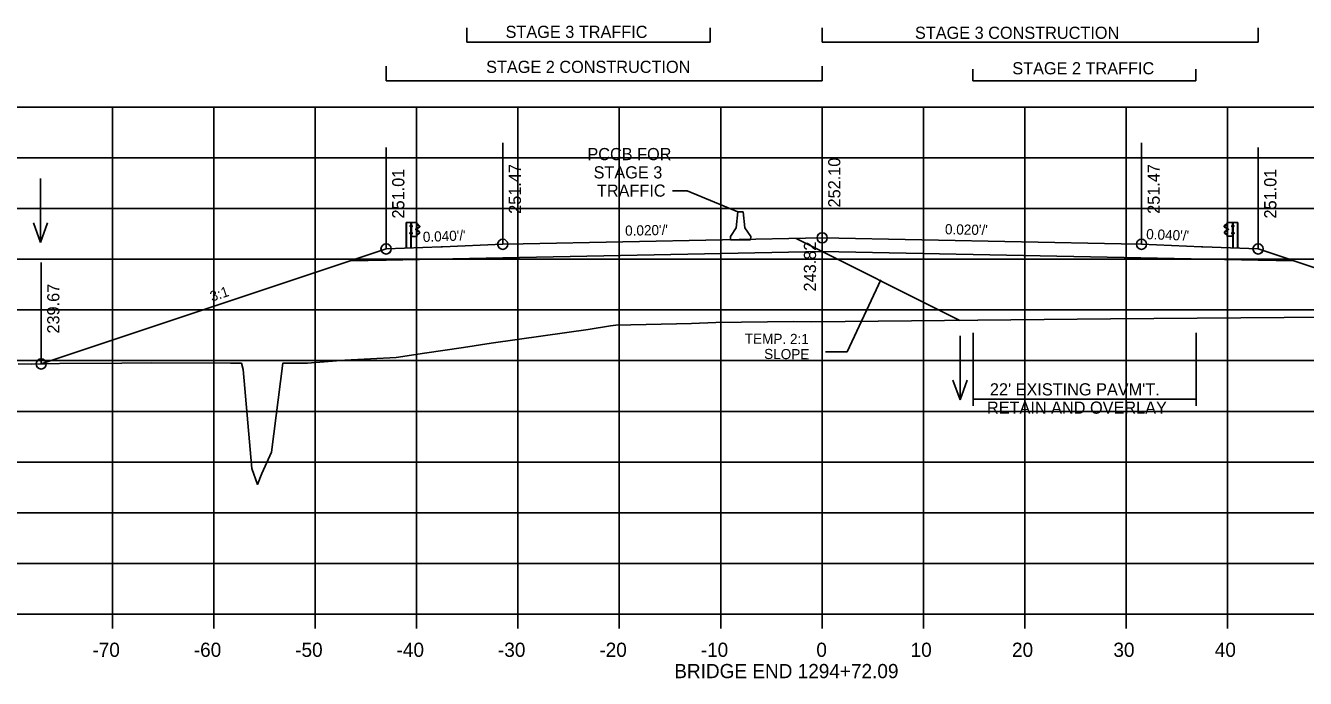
# Model space of a CAD drawing. Extents: x 1342547 to 1344156, y -1532351 to -1517216.
# Drawn here: x 1342624.3 to 1342750.5, y -1520945.1 to -1520880.8 of the extents above; entities that cross this region are included whole.
import ezdxf

# ---------------------------------------------------------------- set-up
doc = ezdxf.new("R2010")
doc.units = 0
for name, color, linetype in [('R_Alt Surface', 7, 'Continuous'), ('R_Axis', 7, 'Continuous'), ('R_Axis Annot', 7, 'Continuous'), ('R_Draft', 7, 'Continuous'), ('R_Exist Surface', 7, 'Continuous'), ('R_Fin Surface', 7, 'Continuous'), ('R_Grid', 7, 'Continuous'), ('R_MOT', 7, 'Continuous'), ('R_No Plot', 7, 'Continuous'), ('R_Water', 7, 'Continuous'), ('R_Xsect Elev', 7, 'Continuous'), ('R_Xsect Slope', 7, 'Continuous')]:
    doc.layers.add(name, color=color, linetype=linetype)

msp = doc.modelspace()

# ---------------------------------------------------------------- linework, layer by layer
at = {"layer": 'R_Alt Surface'}
for points in [[(1342659.87, -1520903.88), (1342671.37, -1520903.65), (1342702.87, -1520903.02)], [(1342745.87, -1520903.88), (1342702.87, -1520903.02)], [(1342656.34, -1520903.96), (1342659.87, -1520903.88)], [(1342745.87, -1520903.88), (1342749.4, -1520903.96)]]:
    msp.add_lwpolyline(points, dxfattribs=at)
at = {"layer": 'R_Axis'}
for p, q in [((1342562.87, -1520938.79), (1342842.87, -1520938.79)), ((1342632.87, -1520940.19), (1342632.87, -1520938.79)), ((1342642.87, -1520940.19), (1342642.87, -1520938.79)), ((1342652.87, -1520940.19), (1342652.87, -1520938.79)), ((1342662.87, -1520940.19), (1342662.87, -1520938.79)), ((1342672.87, -1520940.19), (1342672.87, -1520938.79)), ((1342682.87, -1520940.19), (1342682.87, -1520938.79)), ((1342692.87, -1520940.19), (1342692.87, -1520938.79)), ((1342702.87, -1520940.19), (1342702.87, -1520938.79)), ((1342712.87, -1520940.19), (1342712.87, -1520938.79)), ((1342722.87, -1520940.19), (1342722.87, -1520938.79)), ((1342732.87, -1520940.19), (1342732.87, -1520938.79)), ((1342742.87, -1520940.19), (1342742.87, -1520938.79))]:
    msp.add_line(p, q, dxfattribs=at)
at = {"layer": 'R_Draft'}
for p, q in [((1342667.83, -1520882.4), (1342667.83, -1520880.97)), ((1342691.83, -1520882.4), (1342691.83, -1520880.97)), ((1342702.87, -1520882.4), (1342702.87, -1520880.97)), ((1342745.87, -1520882.4), (1342745.87, -1520880.97)), ((1342691.83, -1520882.4), (1342667.83, -1520882.4)), ((1342745.87, -1520882.4), (1342702.87, -1520882.4)), ((1342659.87, -1520886.2), (1342659.87, -1520884.77)), ((1342702.87, -1520886.2), (1342702.87, -1520884.77)), ((1342717.73, -1520886.2), (1342717.73, -1520885.05)), ((1342739.73, -1520886.2), (1342739.73, -1520885.05)), ((1342702.87, -1520886.2), (1342659.87, -1520886.2)), ((1342739.73, -1520886.2), (1342717.73, -1520886.2)), ((1342661.86, -1520900.17), (1342661.86, -1520902.68)), ((1342661.89, -1520900.17), (1342661.89, -1520902.68)), ((1342662.31, -1520900.47), (1342662.26, -1520900.47)), ((1342662.26, -1520900.58), (1342662.26, -1520900.49)), ((1342662.31, -1520900.5), (1342662.26, -1520900.5)), ((1342662.31, -1520900.56), (1342662.26, -1520900.56)), ((1342662.31, -1520900.6), (1342662.26, -1520900.6)), ((1342662.31, -1520900.56), (1342662.27, -1520900.56)), ((1342662.38, -1520900.17), (1342662.31, -1520900.17)), ((1342662.31, -1520900.6), (1342662.31, -1520900.47)), ((1342662.35, -1520902.68), (1342662.35, -1520900.17)), ((1342662.38, -1520900.17), (1342662.38, -1520900.17)), ((1342662.44, -1520900.54), (1342662.38, -1520900.54)), ((1342662.39, -1520900.48), (1342662.44, -1520900.48)), ((1342662.39, -1520900.6), (1342662.44, -1520900.6)), ((1342662.44, -1520900.48), (1342662.44, -1520900.6)), ((1342662.81, -1520900.9), (1342662.81, -1520900.81)), ((1342662.87, -1520900.79), (1342662.82, -1520900.79)), ((1342662.87, -1520900.82), (1342662.82, -1520900.82)), ((1342662.87, -1520900.89), (1342662.82, -1520900.89)), ((1342662.87, -1520900.89), (1342662.83, -1520900.89)), ((1342662.87, -1520900.92), (1342662.87, -1520900.79)), ((1342662.88, -1520901.54), (1342662.88, -1520900.18)), ((1342663.03, -1520900.38), (1342662.91, -1520900.32)), ((1342663.01, -1520900.4), (1342662.92, -1520900.35)), ((1342662.92, -1520900.92), (1342662.92, -1520900.78)), ((1342662.94, -1520900.92), (1342662.95, -1520900.78)), ((1342662.97, -1520900.72), (1342663.14, -1520900.61)), ((1342662.98, -1520900.74), (1342663.15, -1520900.63)), ((1342663.14, -1520900.5), (1342663.01, -1520900.4)), ((1342663.16, -1520900.49), (1342663.03, -1520900.38)), ((1342742.57, -1520900.48), (1342742.7, -1520900.38)), ((1342742.74, -1520900.73), (1342742.57, -1520900.63)), ((1342742.58, -1520900.5), (1342742.71, -1520900.4)), ((1342742.76, -1520900.71), (1342742.58, -1520900.61)), ((1342742.7, -1520900.38), (1342742.81, -1520900.32)), ((1342742.71, -1520900.4), (1342742.8, -1520900.35)), ((1342742.78, -1520900.91), (1342742.78, -1520900.78)), ((1342742.8, -1520900.91), (1342742.8, -1520900.78)), ((1342742.84, -1520901.53), (1342742.84, -1520900.17)), ((1342742.85, -1520900.91), (1342742.85, -1520900.79)), ((1342742.85, -1520900.79), (1342742.9, -1520900.79)), ((1342742.85, -1520900.82), (1342742.9, -1520900.82)), ((1342742.85, -1520900.88), (1342742.9, -1520900.88)), ((1342742.85, -1520900.88), (1342742.9, -1520900.88)), ((1342742.91, -1520900.9), (1342742.91, -1520900.8)), ((1342743.33, -1520900.47), (1342743.28, -1520900.47)), ((1342743.28, -1520900.47), (1342743.28, -1520900.6)), ((1342743.33, -1520900.6), (1342743.28, -1520900.6)), ((1342743.29, -1520900.54), (1342743.34, -1520900.54)), ((1342743.34, -1520900.16), (1342743.35, -1520900.16)), ((1342743.34, -1520900.16), (1342743.41, -1520900.17)), ((1342743.37, -1520902.68), (1342743.37, -1520900.16)), ((1342743.41, -1520900.59), (1342743.41, -1520900.47)), ((1342743.41, -1520900.47), (1342743.46, -1520900.47)), ((1342743.41, -1520900.5), (1342743.46, -1520900.5)), ((1342743.41, -1520900.56), (1342743.45, -1520900.56)), ((1342743.41, -1520900.56), (1342743.46, -1520900.56)), ((1342743.41, -1520900.59), (1342743.46, -1520900.59)), ((1342743.47, -1520900.58), (1342743.47, -1520900.48)), ((1342743.84, -1520900.17), (1342743.84, -1520902.68)), ((1342743.87, -1520900.17), (1342743.87, -1520902.68)), ((1342662.3, -1520901.16), (1342662.25, -1520901.16)), ((1342662.25, -1520901.27), (1342662.25, -1520901.17)), ((1342662.3, -1520901.19), (1342662.25, -1520901.19)), ((1342662.3, -1520901.25), (1342662.25, -1520901.25)), ((1342662.3, -1520901.28), (1342662.25, -1520901.28)), ((1342662.3, -1520901.25), (1342662.26, -1520901.25)), ((1342662.3, -1520901.28), (1342662.3, -1520901.16)), ((1342662.38, -1520901.54), (1342662.35, -1520901.54)), ((1342662.44, -1520901.22), (1342662.38, -1520901.22)), ((1342662.44, -1520901.16), (1342662.39, -1520901.16)), ((1342662.44, -1520901.28), (1342662.39, -1520901.28)), ((1342662.44, -1520901.28), (1342662.44, -1520901.16)), ((1342662.87, -1520900.92), (1342662.82, -1520900.92)), ((1342662.91, -1520901.37), (1342663.02, -1520901.32)), ((1342662.92, -1520901.39), (1342663.03, -1520901.33)), ((1342663.12, -1520901.09), (1342662.96, -1520900.99)), ((1342663.13, -1520901.07), (1342662.98, -1520900.97)), ((1342663.02, -1520901.32), (1342663.14, -1520901.21)), ((1342663.03, -1520901.33), (1342663.16, -1520901.23)), ((1342700.3, -1520901.74), (1342716.46, -1520909.82)), ((1342742.69, -1520901.33), (1342742.57, -1520901.22)), ((1342742.71, -1520901.32), (1342742.58, -1520901.21)), ((1342742.59, -1520901.06), (1342742.75, -1520900.97)), ((1342742.61, -1520901.08), (1342742.76, -1520900.99)), ((1342742.81, -1520901.39), (1342742.69, -1520901.33)), ((1342742.81, -1520901.37), (1342742.71, -1520901.32)), ((1342742.85, -1520900.91), (1342742.9, -1520900.91)), ((1342743.28, -1520901.28), (1342743.28, -1520901.16)), ((1342743.28, -1520901.16), (1342743.33, -1520901.16)), ((1342743.28, -1520901.28), (1342743.33, -1520901.28)), ((1342743.29, -1520901.22), (1342743.34, -1520901.22)), ((1342743.34, -1520901.53), (1342743.38, -1520901.53)), ((1342743.42, -1520901.28), (1342743.42, -1520901.16)), ((1342743.42, -1520901.16), (1342743.47, -1520901.16)), ((1342743.42, -1520901.19), (1342743.47, -1520901.19)), ((1342743.42, -1520901.25), (1342743.46, -1520901.25)), ((1342743.42, -1520901.25), (1342743.47, -1520901.25)), ((1342743.42, -1520901.28), (1342743.47, -1520901.28)), ((1342743.48, -1520901.27), (1342743.48, -1520901.17)), ((1342717.78, -1520911.06), (1342717.78, -1520918.26)), ((1342739.78, -1520911.06), (1342739.78, -1520918.26)), ((1342717.78, -1520917.58), (1342739.78, -1520917.58))]:
    msp.add_line(p, q, dxfattribs=at)
for points in [[(1342688.13, -1520897.04), (1342689.57, -1520897.04)], [(1342689.57, -1520897.04), (1342694.57, -1520899.12)], [(1342661.86, -1520900.17), (1342662.31, -1520900.17), (1342662.31, -1520902.68)], [(1342743.87, -1520900.17), (1342743.41, -1520900.17), (1342743.41, -1520902.68)]]:
    msp.add_lwpolyline(points, dxfattribs=at)
for points in [[(1342662.26, -1520900.5), (1342662.26, -1520900.56), (1342662.23, -1520900.56), (1342662.23, -1520900.5)], [(1342662.31, -1520900.45), (1342662.31, -1520900.62), (1342662.32, -1520900.62), (1342662.32, -1520900.45)], [(1342662.91, -1520900.17), (1342662.91, -1520901.54), (1342662.38, -1520901.54), (1342662.38, -1520900.17)], [(1342662.44, -1520900.48), (1342662.44, -1520900.6), (1342662.38, -1520900.6), (1342662.38, -1520900.48)], [(1342662.81, -1520900.82), (1342662.81, -1520900.89), (1342662.79, -1520900.89), (1342662.79, -1520900.82)], [(1342662.87, -1520900.77), (1342662.87, -1520900.94), (1342662.88, -1520900.94), (1342662.88, -1520900.77)], [(1342742.82, -1520900.17), (1342742.82, -1520901.53), (1342743.34, -1520901.53), (1342743.34, -1520900.16)], [(1342742.86, -1520900.77), (1342742.86, -1520900.94), (1342742.85, -1520900.94), (1342742.85, -1520900.77)], [(1342742.91, -1520900.82), (1342742.91, -1520900.88), (1342742.94, -1520900.88), (1342742.94, -1520900.82)], [(1342743.29, -1520900.47), (1342743.29, -1520900.6), (1342743.34, -1520900.6), (1342743.34, -1520900.47)], [(1342743.41, -1520900.45), (1342743.41, -1520900.62), (1342743.4, -1520900.62), (1342743.4, -1520900.45)], [(1342743.47, -1520900.5), (1342743.47, -1520900.56), (1342743.49, -1520900.56), (1342743.49, -1520900.5)], [(1342662.24, -1520901.19), (1342662.24, -1520901.25), (1342662.22, -1520901.25), (1342662.22, -1520901.19)], [(1342662.3, -1520901.14), (1342662.3, -1520901.31), (1342662.31, -1520901.31), (1342662.31, -1520901.14)], [(1342662.44, -1520901.16), (1342662.44, -1520901.28), (1342662.38, -1520901.28), (1342662.38, -1520901.16)], [(1342743.29, -1520901.16), (1342743.29, -1520901.28), (1342743.34, -1520901.28), (1342743.34, -1520901.16)], [(1342743.42, -1520901.14), (1342743.42, -1520901.3), (1342743.41, -1520901.3), (1342743.41, -1520901.14)], [(1342743.48, -1520901.19), (1342743.48, -1520901.25), (1342743.5, -1520901.25), (1342743.5, -1520901.19)]]:
    msp.add_lwpolyline(points, close=True, dxfattribs=at)
for centre, radius, start, end in [((1342662.28, -1520900.49), 0.022, 134.5745, 222.2244), ((1342662.35, -1520900.53), 0.0922, 159.7423, 200.2577), ((1342662.28, -1520900.58), 0.025, 140.9334, 216.6234), ((1342662.84, -1520900.81), 0.022, 134.5745, 222.2244), ((1342662.91, -1520900.85), 0.0922, 159.7423, 200.2577), ((1342662.84, -1520900.9), 0.025, 140.9334, 216.6234), ((1342663.01, -1520900.79), 0.0865, 118.106, 175.0444), ((1342662.94, -1520900.86), 0.0453, 282.9554, 86.0697), ((1342663.01, -1520900.79), 0.0622, 118.106, 175.0444), ((1342663.11, -1520900.56), 0.062, 299.2499, 57.9783), ((1342663.11, -1520900.56), 0.0856, 299.2499, 57.9783), ((1342742.61, -1520900.55), 0.0856, 122.0217, 240.7501), ((1342742.61, -1520900.55), 0.062, 122.0217, 240.7501), ((1342742.71, -1520900.79), 0.0622, 4.9556, 61.894), ((1342742.78, -1520900.86), 0.0453, 93.9303, 257.0446), ((1342742.71, -1520900.79), 0.0865, 4.9556, 61.894), ((1342742.89, -1520900.8), 0.022, 317.7756, 45.4255), ((1342742.82, -1520900.85), 0.0922, 339.7423, 20.2577), ((1342742.88, -1520900.9), 0.025, 323.3766, 39.0666), ((1342743.44, -1520900.48), 0.022, 317.7756, 45.4255), ((1342743.37, -1520900.53), 0.0922, 339.7423, 20.2577), ((1342743.44, -1520900.58), 0.025, 323.3766, 39.0666), ((1342662.27, -1520901.18), 0.022, 134.5745, 222.2244), ((1342662.34, -1520901.22), 0.0922, 159.7423, 200.2577), ((1342662.27, -1520901.27), 0.025, 140.9334, 216.6234), ((1342662.99, -1520900.93), 0.0703, 171.7804, 246.8536), ((1342662.99, -1520900.93), 0.0462, 171.7804, 246.8536), ((1342663.07, -1520901.16), 0.0854, 325.2184, 59.12), ((1342663.07, -1520901.16), 0.109, 325.2184, 59.12), ((1342742.65, -1520901.16), 0.109, 120.88, 214.7816), ((1342742.65, -1520901.16), 0.0854, 120.88, 214.7816), ((1342742.73, -1520900.92), 0.0462, 293.1464, 8.2196), ((1342742.73, -1520900.92), 0.0703, 293.1464, 8.2196), ((1342743.45, -1520901.17), 0.022, 317.7756, 45.4255), ((1342743.38, -1520901.22), 0.0922, 339.7423, 20.2577), ((1342743.45, -1520901.27), 0.025, 323.3766, 39.0666)]:
    msp.add_arc(centre, radius, start, end, dxfattribs=at)
at = {"layer": 'R_Exist Surface'}
msp.add_lwpolyline([(1342623.56, -1520914.11), (1342624.94, -1520914.15), (1342627.64, -1520914.06), (1342633.81, -1520914.05), (1342636.68, -1520914), (1342644.51, -1520914.04), (1342645.6, -1520914.05), (1342645.78, -1520914.68), (1342646.61, -1520924.41), (1342647.19, -1520925.99), (1342647.62, -1520924.9), (1342648.57, -1520922.82), (1342649.67, -1520914.05), (1342649.83, -1520914.05), (1342652.11, -1520914.05), (1342655.79, -1520913.73), (1342660.85, -1520913.47), (1342663.65, -1520913.07), (1342667.51, -1520912.5), (1342670.22, -1520912.06), (1342675.35, -1520911.34), (1342679.81, -1520910.71), (1342681.99, -1520910.35), (1342682.52, -1520910.29), (1342689.99, -1520910.13), (1342692.39, -1520910.03), (1342700, -1520909.93), (1342701.85, -1520909.98), (1342731.32, -1520909.66), (1342752.72, -1520909.52)], dxfattribs=at)
at = {"layer": 'R_Fin Surface'}
msp.add_lwpolyline([(1342625.84, -1520914.12), (1342659.86, -1520902.78), (1342659.87, -1520902.78), (1342665.3, -1520902.56), (1342665.43, -1520902.56), (1342671.37, -1520902.32), (1342673.37, -1520902.28), (1342702.87, -1520901.69), (1342732.37, -1520902.28), (1342734.37, -1520902.32), (1342740.3, -1520902.56), (1342740.43, -1520902.56), (1342745.87, -1520902.78), (1342745.88, -1520902.78), (1342766.11, -1520909.53)], dxfattribs=at)
at = {"layer": 'R_Grid'}
for p, q in [((1342562.87, -1520888.79), (1342842.87, -1520888.79)), ((1342632.87, -1520938.79), (1342632.87, -1520888.79)), ((1342642.87, -1520938.79), (1342642.87, -1520888.79)), ((1342652.87, -1520938.79), (1342652.87, -1520888.79)), ((1342662.87, -1520938.79), (1342662.87, -1520888.79)), ((1342672.87, -1520938.79), (1342672.87, -1520888.79)), ((1342682.87, -1520938.79), (1342682.87, -1520888.79)), ((1342692.87, -1520938.79), (1342692.87, -1520888.79)), ((1342702.87, -1520938.79), (1342702.87, -1520888.79)), ((1342712.87, -1520938.79), (1342712.87, -1520888.79)), ((1342722.87, -1520938.79), (1342722.87, -1520888.79)), ((1342732.87, -1520938.79), (1342732.87, -1520888.79)), ((1342742.87, -1520938.79), (1342742.87, -1520888.79)), ((1342562.87, -1520893.79), (1342842.87, -1520893.79)), ((1342562.87, -1520898.79), (1342842.87, -1520898.79)), ((1342562.87, -1520903.79), (1342842.87, -1520903.79)), ((1342562.87, -1520908.79), (1342842.87, -1520908.79)), ((1342562.87, -1520913.79), (1342842.87, -1520913.79)), ((1342562.87, -1520918.79), (1342842.87, -1520918.79)), ((1342562.87, -1520923.79), (1342842.87, -1520923.79)), ((1342562.87, -1520928.79), (1342842.87, -1520928.79)), ((1342562.87, -1520933.79), (1342842.87, -1520933.79)), ((1342562.87, -1520938.79), (1342842.87, -1520938.79))]:
    msp.add_line(p, q, dxfattribs=at)
at = {"layer": 'R_MOT'}
for p, q in [((1342694.4, -1520900.7), (1342694.57, -1520899.12)), ((1342694.82, -1520899.12), (1342694.57, -1520899.12)), ((1342695.07, -1520899.12), (1342694.82, -1520899.12)), ((1342695.24, -1520900.7), (1342695.07, -1520899.12)), ((1342693.83, -1520901.54), (1342694.4, -1520900.7)), ((1342695.83, -1520901.54), (1342695.24, -1520900.7)), ((1342693.82, -1520901.87), (1342693.83, -1520901.54)), ((1342695.82, -1520901.87), (1342693.82, -1520901.87)), ((1342695.82, -1520901.87), (1342695.83, -1520901.54))]:
    msp.add_line(p, q, dxfattribs=at)
at = {"layer": 'R_No Plot'}
for centre in [(1342671.37, -1520902.32), (1342702.87, -1520901.69), (1342734.37, -1520902.32), (1342659.86, -1520902.78), (1342659.87, -1520902.78), (1342745.87, -1520902.78), (1342745.88, -1520902.78), (1342625.84, -1520914.12)]:
    msp.add_circle(centre, 0.5, dxfattribs=at)
at = {"layer": 'R_Water'}
for p, q in [((1342625.78, -1520895.85), (1342625.78, -1520902.14)), ((1342625.78, -1520902.14), (1342625.08, -1520900.22)), ((1342625.78, -1520902.14), (1342626.48, -1520900.22)), ((1342716.48, -1520911.36), (1342716.48, -1520917.64)), ((1342716.48, -1520917.64), (1342715.78, -1520915.72)), ((1342716.48, -1520917.64), (1342717.18, -1520915.72))]:
    msp.add_line(p, q, dxfattribs=at)
at = {"layer": 'R_Xsect Elev'}
for p, q in [((1342702.87, -1520901.69), (1342702.87, -1520891.69)), ((1342659.86, -1520902.78), (1342659.86, -1520892.78)), ((1342659.87, -1520902.78), (1342659.87, -1520892.78)), ((1342671.37, -1520902.32), (1342671.37, -1520892.32)), ((1342734.37, -1520902.32), (1342734.37, -1520892.32)), ((1342745.87, -1520902.78), (1342745.87, -1520892.78)), ((1342745.88, -1520902.78), (1342745.88, -1520892.78)), ((1342702.87, -1520909.97), (1342702.87, -1520899.97)), ((1342625.84, -1520914.12), (1342625.84, -1520904.12)), ((1342708.65, -1520905.84), (1342705.35, -1520912.92)), ((1342705.35, -1520912.92), (1342703.21, -1520912.92))]:
    msp.add_line(p, q, dxfattribs=at)

# ---------------------------------------------------------------- texts
at = {"layer": 'R_Axis Annot'}
for s, p in [('-70', (1342630.9, -1520942.99)), ('-60', (1342640.9, -1520942.99)), ('-50', (1342650.9, -1520942.99)), ('-40', (1342660.9, -1520942.99)), ('-30', (1342670.9, -1520942.99)), ('-20', (1342680.9, -1520942.99)), ('-10', (1342690.9, -1520942.99)), ('0', (1342702.3, -1520942.99)), ('10', (1342711.6, -1520942.99)), ('20', (1342721.6, -1520942.99)), ('30', (1342731.6, -1520942.99)), ('40', (1342741.6, -1520942.99)), ('BRIDGE END 1294+72.09', (1342688.29, -1520945.09))]:
    msp.add_text(s, height=1.4, dxfattribs=at).set_placement(p)
at = {"layer": 'R_Draft'}
for s, p in [('STAGE 3 TRAFFIC', (1342671.65, -1520881.98)), ('STAGE 3 CONSTRUCTION', (1342712.03, -1520882.07)), ('STAGE 2 CONSTRUCTION', (1342669.73, -1520885.43)), ('STAGE 2 TRAFFIC', (1342721.63, -1520885.57)), ('PCCB FOR', (1342679.72, -1520894.03)), ('STAGE 3', (1342680.33, -1520895.83)), ('TRAFFIC', (1342680.66, -1520897.63)), ("22' EXISTING PAVM'T.", (1342719.42, -1520917.22)), ('RETAIN AND OVERLAY', (1342719.13, -1520919.02))]:
    msp.add_text(s, height=1.2, dxfattribs=at).set_placement(p)
at = {"layer": 'R_Xsect Elev'}
for s, p in [('251.47', (1342673.17, -1520899.32)), ('252.10', (1342704.67, -1520898.69)), ('251.47', (1342736.17, -1520899.32)), ('251.01', (1342661.66, -1520899.78)), ('251.01', (1342661.67, -1520899.78)), ('251.01', (1342747.67, -1520899.78)), ('251.01', (1342747.68, -1520899.78)), ('243.82', (1342702.27, -1520906.97)), ('239.67', (1342627.64, -1520911.12))]:
    msp.add_text(s, height=1.2, rotation=90, dxfattribs=at).set_placement(p)
at = {"layer": 'R_Xsect Slope'}
for s, rotation, p in [("0.040'/'", 2.2906, (1342663.51, -1520902.1)), ("0.020'/'", 1.1458, (1342683.45, -1520901.48)), ("0.020'/'", 358.8542, (1342714.98, -1520901.33)), ("0.040'/'", 357.7206, (1342734.82, -1520901.81)), ('3:1', 18.4349, (1342642.69, -1520907.98)), ('TEMP. 2:1', 359.6242, (1342695.24, -1520912.12)), ('SLOPE', 359.6242, (1342697.15, -1520913.63))]:
    msp.add_text(s, height=1, rotation=rotation, dxfattribs=at).set_placement(p)

doc.saveas('drawing.dxf')
